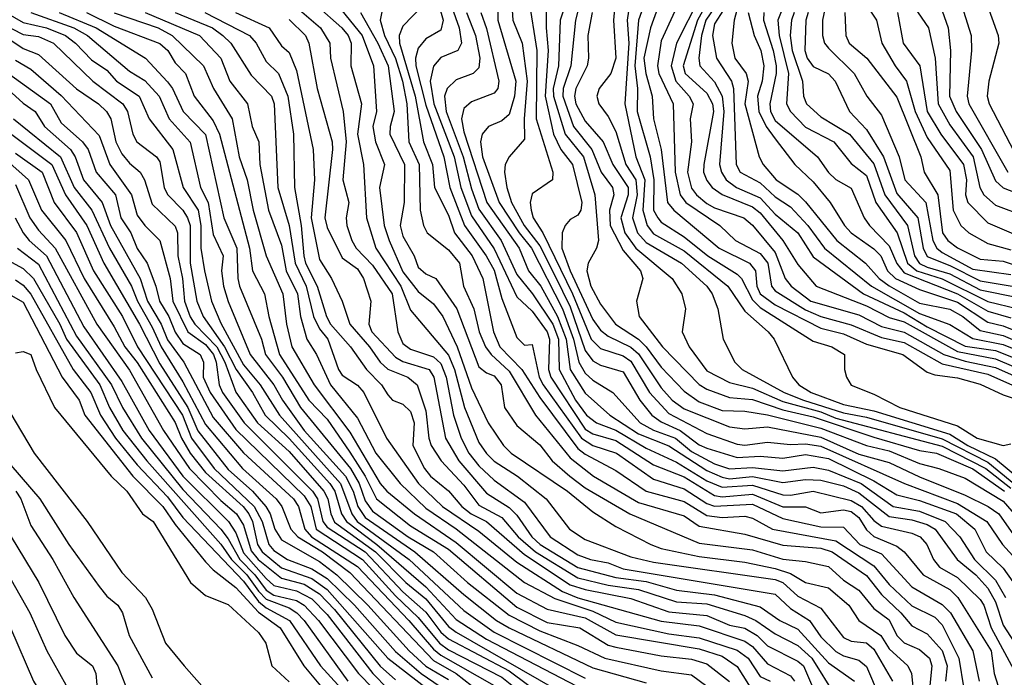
# Model space of a CAD drawing. Header units: metres. Extents: x -51132 to -49532, y -231222 to -229437.
# Tile 572 of 656: x -50075 to -50010, y -230032 to -229989. Entities that reach past the tile are written whole.
import ezdxf

# ---------------------------------------------------------------- set-up
doc = ezdxf.new("R2010")
doc.units = ezdxf.units.M
for name, color, linetype in [('CONTOUR_HALF', 8, 'Continuous'), ('CONTOUR_INDEX', 1, 'Continuous'), ('CONTOUR_INTER', 3, 'Continuous')]:
    doc.layers.add(name, color=color, linetype=linetype)

msp = doc.modelspace()

# ---------------------------------------------------------------- linework, layer by layer
at = {"layer": 'CONTOUR_HALF'}
for points, elevation in [([(-50032.041, -229985.759), (-50033.281, -229989.259), (-50033.733, -229991.259), (-50033.601, -229992.259), (-50033.168, -229993.759), (-50033.082, -229995.259), (-50032.586, -229997.259), (-50032.165, -230000.759), (-50031.756, -230001.259), (-50028.772, -230003.759), (-50026.77, -230004.759), (-50026.381, -230005.259), (-50026.284, -230006.259), (-50026.064, -230006.759), (-50025.08, -230007.494), (-50022.08, -230009.036), (-50020.58, -230009.397), (-50019.08, -230010.079), (-50016.682, -230010.759), (-50015.08, -230011.919), (-50014.58, -230012.11), (-50013.08, -230012.286), (-50011.58, -230012.707), (-50010.08, -230013.422), (-50007.08, -230014.405)], 49.5), ([(-50013.425, -229985.759), (-50012.174, -229989.759), (-50012.159, -229990.759), (-50012.441, -229993.759), (-50012.333, -229994.259), (-50009.778, -229998.759)], 40.5), ([(-50027.115, -229986.259), (-50027.791, -229988.759), (-50027.93, -229990.259), (-50027.733, -229991.259), (-50026.993, -229992.259), (-50026.853, -229992.759), (-50027.076, -229994.259), (-50026.137, -229997.759), (-50025.878, -229998.259), (-50025.022, -229999.259), (-50023.58, -230000.202), (-50023.08, -230000.71), (-50021.029, -230003.259), (-50019.137, -230004.759), (-50018.247, -230005.759), (-50017.58, -230006.235), (-50015.58, -230007.373), (-50013.58, -230007.774), (-50012.734, -230008.259), (-50011.58, -230009.179), (-50010.08, -230009.5), (-50007.58, -230010.582)], 46.5), ([(-50043.354, -229986.759), (-50043.339, -229988.759), (-50042.157, -229992.759), (-50042.235, -229993.759), (-50042.58, -229994.952), (-50043.08, -229995.389), (-50043.961, -229995.759), (-50044.37, -229996.259), (-50044.476, -229996.759), (-50044.339, -229997.759), (-50043.257, -230000.759), (-50041.938, -230002.759), (-50041.124, -230003.759), (-50039.08, -230007.752), (-50038.362, -230009.759), (-50038.003, -230011.259), (-50037.58, -230011.984), (-50037.08, -230012.455), (-50035.763, -230013.259), (-50033.962, -230015.259), (-50033.08, -230015.749), (-50031.637, -230016.259), (-50030.58, -230017.152), (-50029.08, -230017.961), (-50028.08, -230018.284), (-50026.58, -230018.2), (-50024.58, -230018.414), (-50022.58, -230018.187), (-50021.58, -230018.374), (-50019.414, -230019.259), (-50017.317, -230020.759), (-50015.58, -230021.064), (-50013.9, -230021.759), (-50012.935, -230022.759), (-50011.959, -230024.259), (-50010.58, -230025.614), (-50009.911, -230026.759)], 54.5), ([(-50021.556, -229986.759), (-50021.97, -229988.759), (-50021.972, -229989.759), (-50021.828, -229990.259), (-50021.58, -229990.602), (-50019.885, -229992.259), (-50019.051, -229993.759), (-50018.08, -229995.012), (-50016.918, -229997.759), (-50016.546, -229999.259), (-50015.157, -230000.759), (-50014.707, -230003.259), (-50014.435, -230003.759), (-50014.08, -230004.047), (-50012.08, -230005.144), (-50009.58, -230005.498)], 43.5), ([(-50016.58, -229986.904), (-50014.98, -229989.259), (-50014.547, -229991.259), (-50014.361, -229994.259), (-50013.58, -229995.653), (-50012.058, -229997.759), (-50011.604, -229999.759), (-50011.341, -230000.259), (-50010.58, -230000.93), (-50008.58, -230001.677)], 41.5), ([(-50057.322, -229987.259), (-50055, -229989.259), (-50054.388, -229990.259), (-50054.347, -229991.259), (-50053.516, -229994.759), (-50053.322, -229996.759), (-50053.535, -229999.259), (-50053.15, -230000.759), (-50053.324, -230001.759), (-50053.278, -230002.259), (-50052.95, -230003.259), (-50052.672, -230003.759), (-50051.58, -230004.877), (-50050.297, -230006.759), (-50049.926, -230009.259), (-50049.58, -230010.041), (-50049.08, -230010.402), (-50047.58, -230010.911), (-50047.08, -230011.344), (-50046.733, -230012.259), (-50046.252, -230014.759), (-50045.744, -230016.259), (-50045.239, -230017.259), (-50044.58, -230018.093), (-50043.58, -230019.033), (-50041.58, -230020.489), (-50039.899, -230022.759), (-50038.08, -230023.956), (-50037.232, -230024.259), (-50036.08, -230024.469), (-50035.08, -230024.86), (-50025.08, -230026.545), (-50024.08, -230027.484), (-50022.815, -230028.259), (-50022.08, -230029.339), (-50021.08, -230030.309), (-50020.58, -230030.595), (-50019.58, -230030.874), (-50019.08, -230031.29), (-50018.24, -230033.259)], 59.5), ([(-50053.891, -229987.759), (-50052.271, -229989.759), (-50051.512, -229991.759), (-50051.328, -229994.759), (-50051.572, -229995.759), (-50051.388, -229996.759), (-50050.803, -229998.259), (-50051.115, -229999.759), (-50050.808, -230002.259), (-50050.497, -230003.259), (-50049.58, -230005.319), (-50048.58, -230006.611), (-50047.58, -230007.417), (-50046.955, -230008.259), (-50046.024, -230010.259), (-50045.08, -230012.949), (-50043.968, -230015.259), (-50042.96, -230016.759), (-50042.449, -230017.259), (-50038.75, -230019.759), (-50037.08, -230021.121), (-50035.58, -230022.08), (-50033.271, -230023.259), (-50032.58, -230023.527), (-50030.08, -230024.048), (-50027.08, -230024.421), (-50025.08, -230024.847), (-50024.08, -230025.185), (-50023.08, -230025.759), (-50021.58, -230026.114), (-50020.228, -230027.259), (-50019.578, -230028.259), (-50018.133, -230029.259), (-50017.58, -230030.134), (-50016.353, -230031.259), (-50016.116, -230031.759), (-50015.956, -230033.259)], 58.5), ([(-50050.888, -229987.759), (-50051.082, -229988.759), (-50050.799, -229989.759), (-50050.08, -229991.282), (-50049.603, -229992.759), (-50049.319, -229994.259), (-50049.203, -229996.759), (-50048.509, -229998.259), (-50048.445, -230001.259), (-50048.221, -230002.259), (-50047.992, -230002.759), (-50046.58, -230003.869), (-50045.854, -230004.759), (-50045.595, -230006.259), (-50044.917, -230007.759), (-50044.566, -230009.259), (-50044.146, -230010.259), (-50043.772, -230010.759), (-50042.58, -230011.85), (-50040.849, -230014.759), (-50038.58, -230017.559), (-50037.037, -230018.759), (-50034.08, -230020.51), (-50031.08, -230021.37), (-50030.08, -230022.052), (-50027.08, -230022.596), (-50024.58, -230023.306), (-50022.08, -230023.515), (-50021.332, -230023.759), (-50019.08, -230025.302), (-50018.08, -230026.556), (-50016.806, -230027.759), (-50016.08, -230028.629), (-50015.08, -230029.14), (-50014.08, -230030.246), (-50013.757, -230031.259), (-50013.86, -230032.259)], 57.5), ([(-50047.35, -229987.259), (-50046.926, -229988.759), (-50047.08, -229989.405), (-50048.08, -229989.985), (-50048.58, -229990.589), (-50048.766, -229991.259), (-50048.726, -229991.759), (-50048.08, -229994.359), (-50046.894, -229997.759), (-50046.494, -229999.759), (-50045.531, -230002.259), (-50044.097, -230004.259), (-50043.58, -230005.218), (-50043.08, -230007.081), (-50042.08, -230009.637), (-50041.58, -230010.153), (-50041.08, -230010.111), (-50040.617, -230012.259), (-50040.353, -230012.759), (-50037.824, -230016.259), (-50037.08, -230016.755), (-50035.516, -230017.259), (-50033.08, -230018.957), (-50031.08, -230019.612), (-50029.58, -230020.562), (-50029.08, -230020.754), (-50026.58, -230020.613), (-50024.58, -230021.551), (-50022.08, -230022.108), (-50020.58, -230022.126), (-50019.514, -230023.259), (-50018.08, -230023.885), (-50016.08, -230026.051), (-50014.08, -230027.206), (-50013.535, -230027.759), (-50012.064, -230030.259), (-50011.66, -230032.259)], 56.5), ([(-50041.313, -229987.259), (-50040.779, -229990.759), (-50040.813, -229995.259), (-50039.711, -229998.759), (-50039.741, -229999.259), (-50041.08, -230000.195), (-50041.207, -230000.759), (-50041.152, -230001.259), (-50041.016, -230001.759), (-50040.375, -230002.759), (-50038.418, -230006.759), (-50037.193, -230009.759), (-50036.58, -230010.362), (-50035.08, -230010.858), (-50034.58, -230011.189), (-50033.36, -230013.259), (-50032.08, -230014.646), (-50029.58, -230015.957), (-50027.58, -230016.671), (-50027.08, -230016.722), (-50025.58, -230016.538), (-50024.08, -230016.693), (-50023.08, -230016.642), (-50022.08, -230016.802), (-50016.576, -230019.259), (-50013.08, -230020.562), (-50011.158, -230021.759), (-50010.109, -230023.259), (-50009.218, -230024.259)], 53.5), ([(-50038.753, -229987.259), (-50039.238, -229988.759), (-50039.337, -229991.759), (-50039.69, -229993.259), (-50039.673, -229993.759), (-50038.898, -229996.259), (-50037.706, -229997.759), (-50036.951, -230000.259), (-50036.705, -230003.259), (-50036.844, -230003.759), (-50037.393, -230004.759), (-50037.48, -230005.259), (-50037.218, -230006.259), (-50036.58, -230007.457), (-50035.591, -230008.759), (-50034.08, -230009.759), (-50033.567, -230010.259), (-50032.58, -230011.604), (-50031.08, -230013.168), (-50030.08, -230013.869), (-50028.58, -230014.456), (-50027.08, -230014.498), (-50025.58, -230014.729), (-50022.08, -230015.611), (-50019.08, -230016.75), (-50017.58, -230017.105), (-50015.58, -230017.942), (-50014.303, -230018.259), (-50012.58, -230018.906), (-50010.08, -230020.417), (-50008.08, -230022.714)], 52.5), ([(-50034.609, -229987.259), (-50034.813, -229988.759), (-50034.709, -229990.259), (-50034.976, -229994.259), (-50034.26, -229997.759), (-50033.659, -229999.259), (-50033.793, -230001.259), (-50033.513, -230002.259), (-50033.08, -230002.825), (-50031.08, -230003.929), (-50028.201, -230006.259), (-50027.08, -230007.903), (-50025.54, -230009.259), (-50025.143, -230009.759), (-50023.95, -230012.259), (-50023.526, -230012.759), (-50022.722, -230013.259), (-50020.58, -230014.06), (-50018.58, -230014.479), (-50013.58, -230016.006), (-50012.399, -230016.759), (-50010.58, -230017.636), (-50008.009, -230019.759)], 50.5), ([(-50030.068, -229987.259), (-50031.57, -229990.259), (-50031.923, -229991.759), (-50031.628, -229992.759), (-50030.745, -229993.759), (-50030.47, -229994.259), (-50030.678, -229995.259), (-50030.58, -229996.759), (-50030.844, -229998.759), (-50030.58, -229999.81), (-50030.26, -230000.259), (-50029.58, -230000.818), (-50029.08, -230001.112), (-50027.14, -230001.759), (-50026.58, -230002.248), (-50025.08, -230004.044), (-50024.425, -230005.759), (-50024.027, -230006.259), (-50022.73, -230007.259), (-50019.58, -230008.152), (-50018.08, -230008.91), (-50016.58, -230009.283), (-50013.983, -230010.759), (-50012.58, -230011.203), (-50010.58, -230011.623), (-50004.08, -230014.516)], 48.5), ([(-50028.639, -229987.259), (-50029.649, -229988.759), (-50029.925, -229989.759), (-50030.111, -229991.259), (-50030.047, -229991.759), (-50029.08, -229992.822), (-50028.562, -229993.759), (-50028.453, -229994.759), (-50028.74, -229998.259), (-50028.616, -229998.759), (-50028.302, -229999.259), (-50027.634, -229999.759), (-50026.08, -230000.453), (-50025.08, -230001.513), (-50023.594, -230002.759), (-50022.58, -230004.324), (-50019.274, -230006.759), (-50016.58, -230008.028), (-50015.08, -230008.938), (-50012.58, -230010.205), (-50010.58, -230010.491), (-50003.58, -230013.294)], 47.5), ([(-50019.063, -229987.759), (-50018.409, -229988.759), (-50018.064, -229990.259), (-50017.191, -229991.759), (-50016.442, -229992.759), (-50015.875, -229994.759), (-50015.08, -229996.481), (-50013.58, -229998.649), (-50013.358, -230001.259), (-50012.869, -230002.259), (-50012.341, -230002.759), (-50011.08, -230003.458), (-50009.58, -230003.866)], 42.5), ([(-50075.722, -229988.259), (-50074.58, -229988.907), (-50073.055, -229989.259), (-50071.786, -229989.759), (-50071.138, -229990.259), (-50070.08, -229991.364), (-50069.08, -229992.051), (-50068.437, -229992.759), (-50066.935, -229993.759), (-50066.296, -229995.259), (-50064.74, -229997.259), (-50064.051, -229999.759), (-50063.064, -230001.259), (-50062.882, -230002.259), (-50062.892, -230003.759), (-50062.654, -230005.259), (-50062.184, -230007.259), (-50061.58, -230008.705), (-50060.08, -230011.434), (-50058.971, -230012.759), (-50057.7, -230014.759), (-50053.693, -230019.259), (-50052.937, -230021.259), (-50052.59, -230021.759), (-50049.168, -230024.259), (-50045.58, -230027.603), (-50043.58, -230029.033), (-50037.58, -230032.063)], 64.5), ([(-50072.215, -229988.259), (-50069.782, -229989.259), (-50066.538, -229991.259), (-50065.08, -229992.808), (-50064.743, -229993.259), (-50064.045, -229994.759), (-50062.58, -229996.277), (-50061.376, -230001.759), (-50060.506, -230003.759), (-50060.454, -230005.759), (-50060.331, -230006.259), (-50058.883, -230009.759), (-50058.621, -230010.759), (-50057.504, -230012.259), (-50056.332, -230014.259), (-50053.044, -230018.259), (-50052.462, -230019.259), (-50052.08, -230020.397), (-50051.58, -230021.08), (-50049.243, -230022.759), (-50047.574, -230023.759), (-50045.323, -230025.759), (-50042.58, -230027.929), (-50040.58, -230028.958), (-50038.08, -230029.918), (-50036.3, -230030.759), (-50032.58, -230031.575), (-50030.58, -230031.856), (-50029.58, -230032.594)], 63.5), ([(-50068.58, -229988.261), (-50065.703, -229989.259), (-50064.773, -229989.759), (-50062.703, -229991.759), (-50062.044, -229993.259), (-50060.814, -229995.259), (-50060.353, -229997.759), (-50059.833, -229999.259), (-50059.439, -230001.259), (-50058.584, -230004.259), (-50057.498, -230006.759), (-50057.251, -230008.759), (-50056.907, -230010.259), (-50055.433, -230012.759), (-50053.08, -230015.88), (-50051.08, -230019.246), (-50050.647, -230019.759), (-50048.832, -230021.259), (-50046.08, -230023.135), (-50042.08, -230026.467), (-50040.08, -230027.524), (-50037.58, -230028.088), (-50035.58, -230029.205), (-50030.08, -230030.128), (-50028.58, -230030.613), (-50027.58, -230031.3), (-50026.351, -230033.259)], 62.5), ([(-50064.573, -229988.259), (-50062.109, -229989.259), (-50061.433, -229989.759), (-50060.916, -229990.259), (-50059.58, -229992.373), (-50058.24, -229993.759), (-50058.054, -229994.259), (-50057.808, -229999.759), (-50057.065, -230002.259), (-50056.683, -230004.759), (-50055.943, -230006.259), (-50055.466, -230008.259), (-50055.08, -230009.073), (-50054.529, -230009.759), (-50053.819, -230011.759), (-50053.58, -230012.111), (-50052.58, -230012.777), (-50052.151, -230013.259), (-50050.667, -230016.259), (-50048.561, -230019.259), (-50046.982, -230020.759), (-50044.58, -230022.388), (-50042.08, -230024.439), (-50039.08, -230026.351), (-50038.08, -230026.777), (-50032.58, -230028.317), (-50030.08, -230028.627), (-50027.08, -230029.64), (-50026.58, -230029.986), (-50025.58, -230031.133), (-50024.08, -230031.92), (-50023.812, -230032.259)], 61.5), ([(-50060.6, -229988.259), (-50058.397, -229989.259), (-50057.58, -229990.446), (-50057.08, -229990.888), (-50056.58, -229992.068), (-50055.488, -229997.259), (-50055.409, -229999.259), (-50055.621, -230001.759), (-50055.08, -230004.518), (-50054.284, -230005.759), (-50053.575, -230007.259), (-50053.082, -230008.759), (-50051.785, -230010.259), (-50051.08, -230011.273), (-50050.58, -230011.724), (-50049.263, -230012.259), (-50048.653, -230012.759), (-50048.08, -230014.469), (-50047.883, -230016.259), (-50047.716, -230016.759), (-50047.058, -230017.759), (-50045.58, -230019.362), (-50044.58, -230020.687), (-50043.08, -230021.487), (-50041.988, -230022.759), (-50040.847, -230023.759), (-50038.08, -230025.456), (-50036.08, -230025.938), (-50034.08, -230026.228), (-50031.58, -230027.05), (-50029.58, -230027.168), (-50027.08, -230027.947), (-50026.364, -230028.259), (-50025.08, -230029.141), (-50023.58, -230029.925), (-50022.679, -230030.759), (-50021.11, -230033.259)], 60.5), ([(-50045.407, -229988.259), (-50044.803, -229989.759), (-50044.531, -229991.259), (-50044.58, -229991.884), (-50044.958, -229992.259), (-50046.08, -229992.691), (-50046.676, -229993.259), (-50046.853, -229993.759), (-50046.728, -229994.759), (-50045.613, -229997.759), (-50045.08, -229999.863), (-50044.58, -230001.186), (-50043.114, -230003.259), (-50042.08, -230005.497), (-50041.055, -230006.759), (-50039.719, -230008.759), (-50039.34, -230009.759), (-50039.304, -230011.759), (-50038.226, -230013.759), (-50037.5, -230014.759), (-50036.837, -230015.259), (-50035.58, -230015.74), (-50033.58, -230016.934), (-50031.58, -230017.856), (-50029.58, -230019.08), (-50028.58, -230019.497), (-50026.58, -230019.371), (-50024.58, -230020.007), (-50024.08, -230020.028), (-50022.58, -230019.751), (-50020.08, -230020.362), (-50019.396, -230020.759), (-50018.58, -230021.689), (-50018.08, -230022.05), (-50016.08, -230022.521), (-50015.527, -230022.759), (-50015.106, -230023.259), (-50014.656, -230024.259), (-50014.258, -230024.759), (-50013.08, -230025.437), (-50011.58, -230026.881), (-50011.34, -230027.259), (-50010.875, -230028.759), (-50009.238, -230031.759)], 55.5), ([(-50037.12, -229988.259), (-50037.419, -229989.759), (-50037.361, -229991.259), (-50037.461, -229991.759), (-50038.212, -229993.259), (-50038.299, -229993.759), (-50038.203, -229994.259), (-50037.58, -229995.408), (-50036.414, -229996.759), (-50035.774, -229998.259), (-50034.764, -229999.759), (-50034.748, -230000.259), (-50035.244, -230001.759), (-50034.978, -230002.759), (-50034.245, -230003.759), (-50031.857, -230005.759), (-50031.234, -230006.759), (-50030.98, -230007.759), (-50031.202, -230009.259), (-50030.744, -230010.259), (-50029.58, -230011.84), (-50028.08, -230012.613), (-50026.58, -230012.972), (-50024.58, -230013.849), (-50022.08, -230014.534), (-50021.08, -230014.943), (-50014.08, -230016.79), (-50011.208, -230018.259), (-50009.58, -230019.565)], 51.5), ([(-50025.817, -229988.259), (-50025.845, -229988.759), (-50025.211, -229990.759), (-50025.021, -229991.759), (-50025.011, -229992.259), (-50025.434, -229994.259), (-50025.388, -229994.759), (-50025.08, -229995.364), (-50022.288, -229997.759), (-50021.58, -229998.777), (-50021.08, -229999.238), (-50020.08, -229999.804), (-50019.214, -230001.759), (-50018.881, -230002.259), (-50017.58, -230003.614), (-50017.08, -230004.774), (-50016.58, -230005.39), (-50013.08, -230006.769), (-50011.08, -230007.919), (-50009.58, -230008.338)], 45.5), ([(-50023.838, -229988.259), (-50024.009, -229988.759), (-50024.09, -229989.759), (-50023.964, -229990.759), (-50023.284, -229992.759), (-50023.227, -229993.759), (-50023.017, -229994.259), (-50022.08, -229995.115), (-50020.185, -229996.259), (-50018.58, -229998.217), (-50017.853, -230000.259), (-50016.367, -230002.259), (-50015.908, -230004.259), (-50015.58, -230004.763), (-50015.08, -230005.022), (-50013.58, -230005.452), (-50011.58, -230006.502), (-50009.08, -230007.018)], 44.5), ([(-50075.852, -229989.759), (-50074.58, -229990.608), (-50073.58, -229991.017), (-50071.08, -229993.274), (-50069.625, -229994.259), (-50069.101, -229994.759), (-50068.814, -229995.259), (-50068.479, -229996.759), (-50068.08, -229997.55), (-50067.58, -229998.175), (-50066.871, -229998.759), (-50066.584, -229999.259), (-50066.08, -230000.861), (-50064.58, -230002.314), (-50064.42, -230002.759), (-50064.39, -230004.259), (-50064.082, -230005.759), (-50063.965, -230007.259), (-50063.58, -230008.281), (-50063.276, -230008.759), (-50061.839, -230010.259), (-50061.309, -230011.259), (-50060.58, -230013.241), (-50059.158, -230015.259), (-50057.08, -230017.156), (-50054.786, -230019.759), (-50054.528, -230020.259), (-50054.334, -230021.259), (-50054.08, -230021.796), (-50051.396, -230023.759), (-50049.395, -230025.759), (-50048.08, -230026.846), (-50046.58, -230028.673), (-50046.08, -230029.028), (-50039.58, -230032.767)], 65.5), ([(-50075.547, -229992.259), (-50072.772, -229994.259), (-50072.08, -229995.513), (-50070.671, -229996.759), (-50070.308, -229997.259), (-50069.782, -229998.759), (-50068.512, -230000.259), (-50068.15, -230001.759), (-50067.485, -230002.759), (-50067.08, -230003.789), (-50066.428, -230004.759), (-50065.841, -230006.259), (-50065.614, -230007.259), (-50064.998, -230008.259), (-50064.58, -230009.294), (-50064.08, -230010.027), (-50062.928, -230010.759), (-50062.714, -230011.259), (-50062.739, -230012.259), (-50062.263, -230013.259), (-50060.58, -230015.706), (-50056.08, -230020.054), (-50055.655, -230020.759), (-50055.296, -230022.259), (-50052.251, -230024.259), (-50050.08, -230026.648), (-50048.58, -230028.072), (-50047.172, -230029.759), (-50046.58, -230030.191), (-50043.08, -230031.994), (-50040.877, -230033.759)], 66.5), ([(-50075.222, -229995.259), (-50072.114, -229997.759), (-50071.227, -229999.759), (-50070.052, -230001.259), (-50068.898, -230003.759), (-50067.459, -230006.259), (-50067.061, -230007.259), (-50066.08, -230008.955), (-50065.492, -230010.259), (-50064.08, -230012.552), (-50062.58, -230015.375), (-50060.133, -230018.259), (-50057.927, -230020.259), (-50057.554, -230020.759), (-50056.965, -230022.259), (-50056.496, -230022.759), (-50054.887, -230023.759), (-50053.08, -230025.109), (-50047.58, -230030.91), (-50046.08, -230031.749), (-50045.08, -230032.559)], 67.5), ([(-50075.08, -229997.511), (-50073.338, -229998.759), (-50072.547, -230000.759), (-50071.08, -230002.737), (-50069.944, -230005.259), (-50068.036, -230008.259), (-50067.045, -230010.259), (-50064.1, -230014.759), (-50063.494, -230016.259), (-50062.014, -230018.259), (-50059.38, -230020.759), (-50058.859, -230021.759), (-50058.416, -230023.259), (-50058.08, -230023.669), (-50057.176, -230024.259), (-50055.58, -230024.87), (-50054.58, -230025.507), (-50052.766, -230027.259), (-50050.08, -230030.309), (-50048.38, -230031.759), (-50041.08, -230036.762)], 68.5), ([(-50075.08, -229999.562), (-50074.137, -230001.759), (-50073.58, -230002.571), (-50072.467, -230003.759), (-50069.733, -230008.759), (-50067.58, -230011.795), (-50065.348, -230015.759), (-50063.642, -230018.259), (-50061.58, -230020.379), (-50060.529, -230021.259), (-50060.08, -230022.003), (-50059.58, -230023.695), (-50059.103, -230024.259), (-50057.58, -230025.494), (-50056.08, -230025.885), (-50055.08, -230026.512), (-50054.08, -230027.551), (-50051.08, -230031.266), (-50050.08, -230032.167)], 69.5), ([(-50074.957, -230003.759), (-50073.58, -230004.81), (-50071.08, -230009.559), (-50068.774, -230012.759), (-50068.053, -230014.259), (-50066.783, -230016.259), (-50064.08, -230019.645), (-50061.58, -230022.26), (-50061.08, -230022.885), (-50060.316, -230024.259), (-50059.332, -230025.259), (-50058.58, -230026.263), (-50058.08, -230026.598), (-50056.58, -230026.953), (-50056.08, -230027.266), (-50055.142, -230028.259), (-50052.511, -230031.759), (-50050.58, -230033.73)], 70.5), ([(-50075.08, -230005.842), (-50074.58, -230006.187), (-50074.08, -230006.798), (-50071.292, -230011.759), (-50070.125, -230013.259), (-50069.5, -230014.759), (-50068.502, -230016.259), (-50067.08, -230018.025), (-50065.08, -230020.123), (-50064.08, -230021.483), (-50060.08, -230025.684), (-50059.08, -230027.016), (-50058.58, -230027.432), (-50057.05, -230028.259), (-50055.017, -230031.259), (-50053.193, -230033.259)], 71.5), ([(-50075.08, -230010.648), (-50074.58, -230010.571), (-50074.065, -230010.759), (-50073.734, -230011.759), (-50072.508, -230014.259), (-50068.792, -230018.759), (-50067.766, -230019.759), (-50066.731, -230021.259), (-50066.028, -230021.759), (-50063.576, -230025.759), (-50062.58, -230026.632), (-50061.08, -230027.21), (-50059.08, -230029.049), (-50058.605, -230029.759), (-50058.22, -230031.259), (-50057.08, -230032.305)], 72.5), ([(-50076.066, -230017.259), (-50073.482, -230020.259), (-50071.58, -230023.277), (-50069.58, -230026.034), (-50069.08, -230026.659), (-50068.357, -230027.259), (-50068.052, -230027.759), (-50067.6, -230029.259), (-50066.08, -230032.033)], 73.5), ([(-50075.376, -230022.759), (-50073.539, -230025.759), (-50071.844, -230029.259), (-50071.08, -230030.422), (-50070.017, -230031.259), (-50069.799, -230031.759), (-50069.674, -230033.259), (-50069.393, -230034.259), (-50068.788, -230035.259), (-50067.081, -230037.259), (-50064.58, -230039.673), (-50063.146, -230040.759), (-50061.08, -230043.345), (-50057.736, -230046.259), (-50056.08, -230047.416), (-50055.08, -230047.922), (-50054.097, -230048.759), (-50052.379, -230050.759), (-50051.08, -230052.061), (-50049.56, -230054.259), (-50048.125, -230055.759), (-50047.08, -230057.084), (-50046.439, -230058.259), (-50044.984, -230060.259)], 74.5), ([(-50075.42, -230028.759), (-50073.91, -230032.259), (-50073.08, -230033.584), (-50072.08, -230034.638), (-50071.713, -230035.259), (-50071.532, -230035.759), (-50071.571, -230036.759), (-50071.406, -230037.259), (-50070.387, -230039.259), (-50070.08, -230039.759), (-50068.155, -230041.759), (-50066.534, -230043.259), (-50065.476, -230044.759), (-50064.08, -230046.122), (-50062.58, -230046.724), (-50061.841, -230047.259), (-50060.783, -230048.259), (-50059.633, -230049.759), (-50056.533, -230052.259), (-50052.08, -230056.632), (-50051.08, -230058.16), (-50049.58, -230059.582), (-50048.26, -230061.259)], 75.5)]:
    msp.add_lwpolyline(points, dxfattribs=dict(at, elevation=elevation))
at = {"layer": 'CONTOUR_INDEX'}
for points, elevation in [([(-50011.665, -229986.259), (-50010.409, -229989.759), (-50010.359, -229990.259), (-50011.008, -229992.759), (-50011.135, -229993.759), (-50010.997, -229994.259), (-50009.08, -229997.919)], 40), ([(-50024.127, -229986.759), (-50024.896, -229988.759), (-50024.82, -229989.759), (-50024.21, -229992.259), (-50024.342, -229994.259), (-50024.074, -229994.759), (-50023.08, -229995.79), (-50021.227, -229996.759), (-50020.08, -229998.187), (-50019.08, -229998.986), (-50018.466, -230000.759), (-50017.061, -230002.759), (-50016.365, -230004.759), (-50015.764, -230005.259), (-50014.08, -230005.77), (-50011.08, -230007.264), (-50009.083, -230007.759)], 45), ([(-50033.551, -229987.259), (-50034.08, -229988.759), (-50034.314, -229991.759), (-50034.137, -229993.259), (-50034.176, -229994.759), (-50033.303, -229997.759), (-50033.079, -229999.259), (-50033.081, -230001.259), (-50032.809, -230001.759), (-50032.58, -230002.044), (-50031.08, -230003.017), (-50029.521, -230004.259), (-50027.58, -230005.462), (-50027.3, -230005.759), (-50026.58, -230007.159), (-50026.08, -230007.669), (-50022.58, -230009.883), (-50021.351, -230010.259), (-50020.524, -230010.759), (-50020.513, -230011.759), (-50020.393, -230012.259), (-50020.08, -230012.769), (-50018.58, -230013.374), (-50016.882, -230014.259), (-50013.08, -230015.467), (-50011.782, -230016.259), (-50010.08, -230016.75), (-50009.58, -230016.65)], 50), ([(-50077.41, -229988.259), (-50074.58, -229989.707), (-50073.58, -229989.838), (-50072.588, -229990.259), (-50069.997, -229992.759), (-50068.025, -229994.259), (-50067.717, -229994.759), (-50067.37, -229996.259), (-50067.094, -229996.759), (-50065.81, -229997.759), (-50065.58, -229998.081), (-50065.298, -229999.759), (-50065.08, -230000.223), (-50064.08, -230001.253), (-50063.754, -230001.759), (-50063.599, -230002.259), (-50063.587, -230004.759), (-50063.154, -230007.259), (-50062.737, -230008.259), (-50061.322, -230010.259), (-50060.562, -230011.759), (-50059.494, -230013.259), (-50058.66, -230014.759), (-50057.08, -230016.289), (-50054.403, -230019.259), (-50054.075, -230019.759), (-50053.619, -230021.259), (-50053.299, -230021.759), (-50051.298, -230023.259), (-50048.08, -230026.048), (-50046.08, -230028.201), (-50044.08, -230029.498), (-50037.58, -230032.888)], 65), ([(-50044.451, -229988.259), (-50044.08, -229989.297), (-50043.279, -229992.759), (-50043.34, -229993.259), (-50043.58, -229993.568), (-50045.08, -229994.139), (-50045.58, -229994.57), (-50045.728, -229995.259), (-50045.58, -229996.096), (-50044.059, -230000.759), (-50041.929, -230003.759), (-50041.314, -230005.259), (-50040.511, -230006.259), (-50039.412, -230008.259), (-50038.834, -230009.759), (-50038.57, -230011.759), (-50037.58, -230013.307), (-50035.963, -230014.759), (-50034.08, -230015.983), (-50032.08, -230016.777), (-50029.58, -230018.402), (-50028.58, -230018.845), (-50028.08, -230018.935), (-50026.58, -230018.801), (-50024.58, -230019.177), (-50023.08, -230018.981), (-50022.08, -230019.025), (-50020.58, -230019.395), (-50019.58, -230019.858), (-50017.58, -230021.433), (-50016.08, -230021.645), (-50015.08, -230021.959), (-50014.558, -230022.259), (-50013.112, -230024.259), (-50011.871, -230025.259), (-50011.08, -230026.134), (-50010.58, -230027.046), (-50010.08, -230028.579), (-50008.35, -230031.259)], 55), ([(-50057.08, -229988.719), (-50056.005, -229989.759), (-50055.773, -229990.259), (-50055.231, -229993.259), (-50054.251, -229996.759), (-50054.209, -229997.259), (-50054.734, -230001.759), (-50054.58, -230002.399), (-50053.58, -230004.401), (-50052.58, -230005.119), (-50052.171, -230005.759), (-50051.69, -230007.259), (-50051.821, -230008.759), (-50051.622, -230009.259), (-50050.08, -230010.934), (-50049.58, -230011.212), (-50047.857, -230011.759), (-50047.546, -230012.259), (-50046.775, -230016.259), (-50045.897, -230017.759), (-50044.08, -230019.879), (-50042.58, -230020.823), (-50042.08, -230021.33), (-50041.096, -230022.759), (-50040.546, -230023.259), (-50038.08, -230024.79), (-50035.58, -230025.449), (-50033.58, -230025.701), (-50031.58, -230026.269), (-50029.08, -230026.576), (-50026.08, -230027.379), (-50024.781, -230028.259), (-50023.58, -230028.835), (-50021.58, -230031.067), (-50019.867, -230032.259)], 60), ([(-50075.099, -230001.759), (-50074.58, -230002.755), (-50074.181, -230003.259), (-50073.043, -230004.259), (-50070.58, -230008.939), (-50068.08, -230012.538), (-50066.278, -230015.759), (-50064.08, -230018.764), (-50061.074, -230021.759), (-50060.58, -230022.502), (-50060.08, -230023.82), (-50058.58, -230025.502), (-50058.08, -230025.96), (-50056.58, -230026.308), (-50055.58, -230026.845), (-50054.58, -230027.877), (-50051.573, -230031.759), (-50050.568, -230032.759)], 70), ([(-50077.288, -230022.259), (-50074.148, -230027.759), (-50073.021, -230030.259), (-50071.347, -230033.259), (-50070.563, -230035.259), (-50069.08, -230037.776), (-50067.58, -230039.066), (-50064.775, -230042.259), (-50063.642, -230043.259), (-50062.321, -230044.759), (-50058.58, -230047.904), (-50057.58, -230048.905), (-50056.003, -230049.759), (-50053.58, -230052.318), (-50052.58, -230052.889), (-50052.17, -230053.259), (-50050.23, -230056.259), (-50047.975, -230058.759), (-50046.202, -230061.259)], 75)]:
    msp.add_lwpolyline(points, dxfattribs=dict(at, elevation=elevation))
at = {"layer": 'CONTOUR_INTER'}
for points, elevation in [([(-50047.115, -229985.759), (-50045.891, -229989.259), (-50045.73, -229990.259), (-50045.973, -229990.759), (-50047.08, -229991.22), (-50047.58, -229991.773), (-50047.79, -229992.759), (-50047.553, -229994.259), (-50046.205, -229997.759), (-50045.779, -229999.759), (-50045.08, -230001.644), (-50043.58, -230003.805), (-50042.08, -230006.962), (-50041.08, -230007.901), (-50040.083, -230009.259), (-50039.933, -230009.759), (-50040.001, -230011.759), (-50039.853, -230012.259), (-50037.58, -230015.679), (-50037.08, -230015.989), (-50035.58, -230016.42), (-50033.08, -230018.02), (-50031.08, -230018.811), (-50029.08, -230020.052), (-50028.58, -230020.138), (-50026.58, -230019.956), (-50024.58, -230020.78), (-50023.08, -230020.795), (-50022.08, -230021.19), (-50020.58, -230020.977), (-50020.08, -230021.095), (-50019.58, -230021.497), (-50019.08, -230022.309), (-50018.58, -230022.746), (-50017.08, -230023.377), (-50016.595, -230023.759), (-50015.345, -230025.259), (-50013.58, -230026.235), (-50013.065, -230026.759), (-50010.875, -230030.259), (-50010.656, -230031.759), (-50009.885, -230034.259)], 56), ([(-50040.129, -229986.759), (-50040.154, -229989.259), (-50040.024, -229990.759), (-50040.215, -229993.759), (-50039.682, -229996.259), (-50039.191, -229997.259), (-50038.429, -229998.259), (-50037.808, -230000.759), (-50037.863, -230001.259), (-50038.08, -230001.583), (-50038.58, -230001.877), (-50038.895, -230002.259), (-50039.099, -230002.759), (-50039.121, -230003.759), (-50038.58, -230005.264), (-50037.08, -230008.453), (-50036.58, -230009.16), (-50036.08, -230009.559), (-50034.58, -230010.282), (-50034.08, -230010.709), (-50032.58, -230012.953), (-50031.854, -230013.759), (-50031.08, -230014.328), (-50028.08, -230015.519), (-50027.08, -230015.654), (-50025.58, -230015.532), (-50022.08, -230016.211), (-50019.58, -230017.316), (-50017.58, -230017.867), (-50015.58, -230018.823), (-50012.58, -230020.012), (-50011.064, -230020.759), (-50010.362, -230021.259), (-50007.544, -230025.259)], 53), ([(-50031.06, -229986.759), (-50032.58, -229990.123), (-50032.83, -229991.759), (-50032.742, -229992.259), (-50031.798, -229994.259), (-50031.662, -229998.759), (-50031.332, -230000.259), (-50030.959, -230000.759), (-50028.715, -230002.259), (-50027.688, -230003.259), (-50026.08, -230004.109), (-50025.566, -230004.759), (-50025.331, -230006.259), (-50025.08, -230006.575), (-50023.08, -230007.829), (-50022.08, -230008.251), (-50020.08, -230008.799), (-50018.08, -230009.634), (-50016.58, -230009.967), (-50014.08, -230011.368), (-50011.08, -230012.061), (-50004.58, -230014.941)], 49), ([(-50029.093, -229986.759), (-50030.198, -229988.759), (-50031.131, -229991.759), (-50030.995, -229992.259), (-50029.58, -229993.56), (-50029.209, -229994.259), (-50029.141, -229994.759), (-50029.784, -229998.259), (-50029.797, -229998.759), (-50029.58, -229999.308), (-50029.224, -229999.759), (-50028.58, -230000.226), (-50026.58, -230001.035), (-50026.08, -230001.427), (-50024.58, -230003.259), (-50023.58, -230004.834), (-50022.374, -230006.259), (-50019.08, -230007.567), (-50017.58, -230008.318), (-50016.58, -230008.606), (-50013.08, -230010.57), (-50010.58, -230011.051), (-50004.08, -230013.804)], 48), ([(-50055.288, -229987.759), (-50053.603, -229989.259), (-50053.198, -229989.759), (-50052.995, -229990.259), (-50053.009, -229991.759), (-50052.318, -229994.259), (-50052.581, -229996.259), (-50052.187, -229998.259), (-50051.987, -230001.759), (-50051.375, -230003.759), (-50049.727, -230006.259), (-50049.08, -230007.833), (-50046.58, -230010.801), (-50046.179, -230011.759), (-50045.522, -230014.259), (-50044.58, -230016.555), (-50044.08, -230017.286), (-50043.58, -230017.775), (-50042.049, -230018.759), (-50040.152, -230020.259), (-50038.621, -230022.259), (-50037.58, -230022.949), (-50034.58, -230024.08), (-50033.08, -230024.432), (-50025.08, -230025.573), (-50024.58, -230025.766), (-50023.58, -230026.677), (-50022.08, -230027.453), (-50020.58, -230029.381), (-50020.08, -230029.627), (-50019.08, -230029.729), (-50018.58, -230030.165), (-50017.36, -230032.259)], 59), ([(-50048.241, -229987.759), (-50049.58, -229989.148), (-50049.827, -229989.759), (-50049.807, -229990.259), (-50048.771, -229993.759), (-50048.219, -229996.759), (-50047.644, -229998.259), (-50047.501, -229999.759), (-50046.58, -230001.6), (-50046.191, -230002.759), (-50045.035, -230004.259), (-50044.329, -230005.759), (-50043.615, -230009.259), (-50043.208, -230010.259), (-50041.754, -230011.759), (-50040.58, -230013.598), (-50038.08, -230016.938), (-50037.58, -230017.33), (-50035.58, -230018.4), (-50033.58, -230019.752), (-50031.08, -230020.432), (-50029.58, -230021.354), (-50028.58, -230021.485), (-50027.08, -230021.402), (-50026.58, -230021.532), (-50025.262, -230022.259), (-50021.08, -230023.016), (-50018.58, -230024.663), (-50017.58, -230025.895), (-50016.08, -230027.297), (-50014.58, -230028.06), (-50014.08, -230028.559), (-50012.996, -230030.759), (-50012.669, -230032.759)], 57), ([(-50042.409, -229987.759), (-50042.353, -229988.759), (-50041.735, -229990.259), (-50041.409, -229992.759), (-50041.61, -229995.259), (-50041.58, -229996.583), (-50042.6, -229997.759), (-50042.849, -229998.259), (-50042.902, -229998.759), (-50042.753, -229999.759), (-50042.448, -230000.759), (-50041.61, -230002.259), (-50040.58, -230003.613), (-50039.58, -230005.565), (-50038.58, -230007.627), (-50037.58, -230010.508), (-50037.08, -230011.167), (-50036.58, -230011.459), (-50035.08, -230011.908), (-50033.998, -230013.759), (-50033.194, -230014.759), (-50032.58, -230015.188), (-50031.335, -230015.759), (-50030.08, -230016.708), (-50029.58, -230016.936), (-50027.58, -230017.539), (-50026.08, -230017.462), (-50024.58, -230017.585), (-50023.08, -230017.337), (-50021.58, -230017.61), (-50018.58, -230019.068), (-50017.08, -230019.996), (-50015.58, -230020.37), (-50013.143, -230021.259), (-50011.934, -230022.259), (-50011.184, -230023.759), (-50010.08, -230024.831), (-50009.068, -230026.259)], 54), ([(-50037.849, -229987.259), (-50038.218, -229988.759), (-50038.528, -229991.759), (-50039.045, -229993.259), (-50039.068, -229993.759), (-50038.35, -229995.759), (-50037.156, -229997.259), (-50036.525, -229998.759), (-50035.796, -229999.759), (-50035.696, -230000.259), (-50035.995, -230001.259), (-50035.941, -230002.259), (-50035.08, -230003.918), (-50033.956, -230005.259), (-50033.783, -230005.759), (-50034.212, -230007.259), (-50034.034, -230008.259), (-50032.489, -230010.259), (-50030.08, -230012.739), (-50029.58, -230013.037), (-50028.08, -230013.589), (-50026.58, -230013.726), (-50024.58, -230014.395), (-50022.58, -230014.858), (-50018.58, -230016.213), (-50015.58, -230017.084), (-50014.473, -230017.259), (-50012.08, -230018.294), (-50009.996, -230019.759)], 52), ([(-50035.585, -229987.259), (-50035.732, -229988.759), (-50035.567, -229991.259), (-50035.891, -229992.259), (-50036.66, -229993.259), (-50036.823, -229993.759), (-50036.688, -229994.259), (-50036.08, -229995.095), (-50035.58, -229996.085), (-50034.922, -229998.259), (-50034.262, -229999.259), (-50034.174, -230000.259), (-50034.462, -230001.759), (-50034.138, -230002.759), (-50033.58, -230003.392), (-50031.242, -230004.759), (-50029.58, -230006.265), (-50029.225, -230006.759), (-50028.854, -230007.759), (-50028.507, -230009.759), (-50027.731, -230011.259), (-50027.251, -230011.759), (-50024.484, -230013.259), (-50023.227, -230013.759), (-50020.58, -230014.61), (-50019.08, -230014.893), (-50014.08, -230016.309), (-50011.08, -230017.858), (-50008.761, -230019.759)], 51), ([(-50028.08, -229987.45), (-50029.08, -229988.999), (-50029.196, -229989.759), (-50028.941, -229991.259), (-50027.948, -229992.759), (-50027.816, -229993.259), (-50027.651, -229998.259), (-50027.38, -229998.759), (-50026.08, -229999.47), (-50025.08, -230000.392), (-50024.08, -230001.048), (-50022.941, -230002.259), (-50021.824, -230003.759), (-50018.739, -230006.259), (-50015.58, -230008.055), (-50013.58, -230008.782), (-50012.08, -230009.716), (-50010.08, -230010.094), (-50003.08, -230012.941)], 47), ([(-50074.077, -229988.259), (-50071.248, -229989.259), (-50070.34, -229989.759), (-50067.58, -229992.121), (-50066.58, -229992.727), (-50065.618, -229993.759), (-50064.977, -229995.259), (-50063.58, -229996.787), (-50062.897, -229999.759), (-50062.412, -230000.759), (-50062.08, -230002.858), (-50061.411, -230004.259), (-50061.534, -230005.259), (-50061.387, -230006.259), (-50061.08, -230007.268), (-50059.629, -230010.759), (-50058.08, -230012.747), (-50057.511, -230013.759), (-50056.08, -230015.759), (-50053.356, -230018.759), (-50052.855, -230019.759), (-50052.541, -230020.759), (-50052.08, -230021.493), (-50048.798, -230023.759), (-50045.58, -230026.55), (-50043.419, -230028.259), (-50042.581, -230028.759), (-50037.08, -230031.382), (-50033.58, -230032.362)], 64), ([(-50070.404, -229988.259), (-50068.58, -229989.148), (-50065.58, -229990.289), (-50065.051, -229990.759), (-50064.58, -229991.564), (-50063.886, -229992.259), (-50063.333, -229993.759), (-50062.08, -229995.382), (-50061.649, -229996.259), (-50059.678, -230003.759), (-50059.49, -230005.259), (-50058.698, -230006.759), (-50058.421, -230008.259), (-50057.716, -230010.759), (-50055.777, -230013.759), (-50054.58, -230015.019), (-50053.08, -230017.181), (-50052.068, -230018.759), (-50051.334, -230020.259), (-50049.08, -230022.036), (-50046.58, -230023.585), (-50042.08, -230027.386), (-50040.08, -230028.394), (-50037.932, -230028.759), (-50036.08, -230029.886), (-50035.58, -230030.036), (-50032.58, -230030.605), (-50030.58, -230030.813), (-50029.58, -230031.122), (-50028.08, -230032.283)], 63), ([(-50066.54, -229988.259), (-50062.975, -229989.759), (-50061.58, -229991.245), (-50060.981, -229992.759), (-50059.823, -229994.259), (-50059.513, -229995.759), (-50059.069, -229996.759), (-50059.006, -229998.259), (-50058.43, -230001.259), (-50057.58, -230003.563), (-50057.28, -230005.259), (-50056.518, -230006.759), (-50056.329, -230008.259), (-50055.917, -230009.759), (-50055.27, -230010.759), (-50054.342, -230012.759), (-50052.58, -230014.961), (-50051.376, -230017.259), (-50049.774, -230019.259), (-50048.08, -230020.867), (-50046.08, -230022.231), (-50041.58, -230025.774), (-50039.58, -230026.824), (-50037.08, -230027.656), (-50035.58, -230028.389), (-50032.08, -230029.138), (-50030.08, -230029.416), (-50027.58, -230030.219), (-50026.868, -230030.759), (-50026.08, -230031.952), (-50025.412, -230032.259)], 62), ([(-50062.616, -229988.259), (-50059.69, -229989.759), (-50059.24, -229990.259), (-50058.58, -229991.483), (-50057.766, -229992.259), (-50057.162, -229993.759), (-50056.78, -229996.259), (-50056.73, -229999.759), (-50056.289, -230002.259), (-50056.11, -230004.259), (-50055.997, -230004.759), (-50055.219, -230006.259), (-50054.623, -230008.259), (-50054.347, -230008.759), (-50053.036, -230010.259), (-50051.973, -230011.759), (-50050.996, -230012.759), (-50050.58, -230013.414), (-50050.266, -230013.759), (-50049.58, -230014.026), (-50049.08, -230014.516), (-50048.846, -230015.259), (-50048.923, -230016.759), (-50048.169, -230018.259), (-50047.77, -230018.759), (-50046.58, -230019.732), (-50045.699, -230020.759), (-50045.085, -230021.259), (-50044.08, -230021.764), (-50041.58, -230023.928), (-50038.58, -230025.913), (-50037.58, -230026.238), (-50034.58, -230026.827), (-50032.08, -230027.704), (-50029.58, -230027.937), (-50028.08, -230028.57), (-50027.08, -230028.766), (-50026.273, -230029.259), (-50025.58, -230029.932), (-50023.58, -230030.939), (-50023.226, -230031.259), (-50022.366, -230033.259)], 61), ([(-50052.372, -229988.259), (-50051.233, -229990.259), (-50050.548, -229991.759), (-50050.17, -229994.759), (-50050.431, -229995.759), (-50050.438, -229996.259), (-50049.49, -229998.259), (-50049.509, -230000.759), (-50049.765, -230002.259), (-50049.58, -230002.962), (-50048.851, -230004.259), (-50048.58, -230005.021), (-50048.08, -230005.452), (-50047.423, -230005.759), (-50046.039, -230007.759), (-50044.58, -230011.574), (-50044.08, -230011.977), (-50043.58, -230012.166), (-50043.12, -230012.759), (-50042.906, -230014.259), (-50042.08, -230015.432), (-50040.58, -230016.708), (-50039.756, -230017.759), (-50038.607, -230018.759), (-50037.58, -230019.54), (-50034.641, -230021.259), (-50030.08, -230023.177), (-50026.58, -230023.612), (-50024.58, -230024.239), (-50023.08, -230024.378), (-50021.58, -230024.724), (-50020.58, -230025.625), (-50019.58, -230026.278), (-50018.58, -230027.49), (-50017.58, -230028.232), (-50017.082, -230029.259), (-50016.58, -230029.729), (-50015.58, -230030.179), (-50014.924, -230030.759), (-50014.762, -230031.259), (-50014.917, -230032.759)], 58), ([(-50026.861, -229988.259), (-50026.474, -229989.759), (-50026.032, -229990.759), (-50025.828, -229991.759), (-50025.943, -229992.759), (-50026.245, -229993.759), (-50026.159, -229994.759), (-50025.667, -229995.759), (-50025.08, -229996.567), (-50023.78, -229998.259), (-50022.58, -229999.389), (-50021.47, -230000.759), (-50020.52, -230002.259), (-50020.069, -230002.759), (-50018.58, -230003.805), (-50018.134, -230004.259), (-50017.683, -230005.259), (-50017.17, -230005.759), (-50015.58, -230006.486), (-50013.08, -230007.323), (-50011.08, -230008.642), (-50010.08, -230008.868), (-50005.384, -230010.759)], 46), ([(-50022.918, -229988.259), (-50023.058, -229988.759), (-50023.134, -229990.759), (-50022.983, -229991.259), (-50022.58, -229991.811), (-50021.58, -229992.293), (-50021.142, -229992.759), (-50020.181, -229994.759), (-50019.08, -229995.959), (-50017.947, -229997.759), (-50017.08, -230000.165), (-50015.699, -230001.759), (-50015.351, -230003.759), (-50015.08, -230004.305), (-50013.58, -230004.906), (-50011.58, -230005.913), (-50009.08, -230006.324)], 44), ([(-50020.494, -229988.259), (-50020.438, -229989.759), (-50020.205, -229990.259), (-50019.049, -229991.259), (-50017.08, -229993.821), (-50015.486, -229997.759), (-50015.277, -229998.759), (-50014.373, -230000.259), (-50014.068, -230002.759), (-50013.727, -230003.259), (-50013.08, -230003.746), (-50011.58, -230004.484), (-50010.08, -230004.623), (-50008.58, -230005.123)], 43), ([(-50017.032, -229988.259), (-50016.652, -229990.259), (-50015.555, -229991.759), (-50015.066, -229994.759), (-50014.185, -229996.259), (-50012.676, -229998.259), (-50012.486, -229999.259), (-50012.553, -230000.259), (-50012.395, -230000.759), (-50011.08, -230002.096), (-50009.08, -230002.956)], 42), ([(-50014.08, -229988.141), (-50013.691, -229989.259), (-50013.543, -229990.759), (-50013.605, -229993.759), (-50013.171, -229994.759), (-50011.506, -229997.259), (-50010.58, -229999.323), (-50010.08, -229999.797), (-50008.887, -230000.259)], 41), ([(-50075.08, -229991.396), (-50074.08, -229991.979), (-50072.08, -229993.72), (-50069.58, -229996.336), (-50068.868, -229998.259), (-50067.449, -230000.259), (-50067.08, -230001.579), (-50066.58, -230002.273), (-50065.576, -230003.259), (-50064.913, -230005.759), (-50064.74, -230007.259), (-50063.735, -230009.259), (-50062.58, -230010.099), (-50062.054, -230010.759), (-50061.867, -230011.259), (-50061.687, -230012.759), (-50061.466, -230013.259), (-50060.041, -230015.259), (-50055.542, -230019.759), (-50055.199, -230020.259), (-50054.849, -230021.759), (-50054.58, -230022.136), (-50052.08, -230023.76), (-50049.58, -230026.391), (-50048.08, -230027.715), (-50047.08, -230029.028), (-50046.58, -230029.475), (-50042.58, -230031.587), (-50040.08, -230033.439)], 66), ([(-50076.58, -229992.424), (-50074.58, -229994.216), (-50073.788, -229994.759), (-50073.178, -229995.759), (-50071.456, -229997.259), (-50071.148, -229997.759), (-50070.606, -229999.259), (-50069.37, -230000.759), (-50068.834, -230002.259), (-50066.871, -230005.759), (-50066.403, -230007.259), (-50065.491, -230008.759), (-50065.08, -230009.786), (-50064.015, -230011.259), (-50062.08, -230014.897), (-50060.08, -230017.229), (-50056.787, -230020.259), (-50056.45, -230020.759), (-50056.044, -230022.259), (-50055.594, -230022.759), (-50052.58, -230024.71), (-50049.193, -230028.259), (-50047.58, -230030.157), (-50047.08, -230030.559), (-50043.58, -230032.554)], 67), ([(-50078.169, -229995.759), (-50074.219, -229999.259), (-50073.384, -230001.259), (-50071.783, -230003.259), (-50070.572, -230005.759), (-50068.58, -230008.933), (-50067.889, -230010.259), (-50067.08, -230011.288), (-50064.58, -230015.23), (-50064.162, -230016.259), (-50063.58, -230017.248), (-50062.58, -230018.537), (-50060.108, -230020.759), (-50059.725, -230021.259), (-50059.491, -230021.759), (-50059.153, -230023.259), (-50058.852, -230023.759), (-50057.58, -230024.797), (-50055.58, -230025.515), (-50054.58, -230026.221), (-50050.58, -230030.76), (-50046.7, -230033.759)], 69), ([(-50075.58, -229996.088), (-50072.69, -229998.259), (-50071.797, -230000.259), (-50070.384, -230002.259), (-50069.271, -230004.759), (-50066.914, -230008.759), (-50065.58, -230011.376), (-50063.751, -230014.259), (-50063.08, -230015.775), (-50061.08, -230018.331), (-50059.49, -230019.759), (-50058.599, -230020.759), (-50058.316, -230021.259), (-50058.01, -230022.259), (-50057.58, -230022.953), (-50055.08, -230024.384), (-50053.941, -230025.259), (-50051.889, -230027.259), (-50049.174, -230030.259), (-50048.08, -230031.265), (-50046.58, -230032.146)], 68), ([(-50075.58, -230004.559), (-50074.58, -230005.089), (-50073.895, -230005.759), (-50072.176, -230008.759), (-50071.731, -230009.759), (-50069.537, -230012.759), (-50068.894, -230014.259), (-50068.017, -230015.759), (-50066.443, -230017.759), (-50061.58, -230023.239), (-50060.86, -230024.259), (-50059.868, -230025.259), (-50059.08, -230026.334), (-50058.58, -230026.868), (-50057.08, -230027.443), (-50056.565, -230027.759), (-50056.076, -230028.259), (-50053.203, -230032.259)], 71), ([(-50075.537, -230006.759), (-50074.58, -230007.324), (-50072.004, -230012.259), (-50070.905, -230013.759), (-50070.531, -230014.759), (-50067.372, -230018.759), (-50065.392, -230020.759), (-50064.58, -230021.961), (-50062.58, -230024.399), (-50062.08, -230024.936), (-50060.58, -230026.09), (-50059.08, -230027.73), (-50057.674, -230028.759), (-50056.11, -230031.259), (-50054.58, -230033.092)], 72), ([(-50076.243, -230013.259), (-50073.859, -230017.259), (-50070.365, -230021.759), (-50068.08, -230025.101), (-50066.535, -230026.759), (-50066.08, -230027.526), (-50065.22, -230029.759), (-50063.983, -230031.259), (-50061.331, -230034.259)], 73), ([(-50075.063, -230019.759), (-50074.742, -230020.259), (-50074.08, -230022.007), (-50072.621, -230024.259), (-50071.25, -230026.759), (-50068.349, -230031.259), (-50067.58, -230033.233), (-50066.521, -230035.259), (-50064.08, -230037.719), (-50062.08, -230039.093), (-50060.58, -230040.384), (-50058.58, -230042.783), (-50057.08, -230043.665), (-50055.08, -230045.684), (-50053.08, -230046.995), (-50051.734, -230048.259), (-50046.191, -230055.259), (-50045.58, -230056.364), (-50045.08, -230056.882), (-50044.08, -230057.432), (-50043.395, -230058.259), (-50042.234, -230059.259), (-50041.197, -230061.259)], 74)]:
    msp.add_lwpolyline(points, dxfattribs=dict(at, elevation=elevation))

doc.saveas('drawing.dxf')
